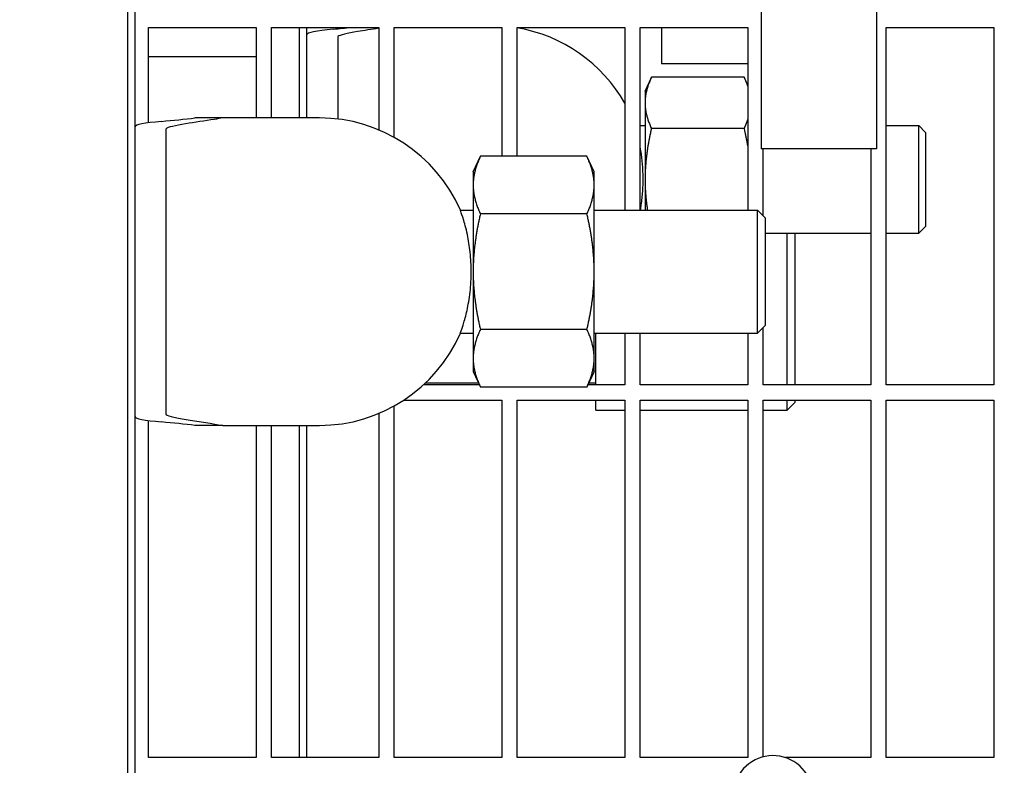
# Model space of a CAD drawing. Header units: inches. Extents: x 24 to 1128, y -94 to 748.
# Tile 520 of 546: x 704 to 712, y 571 to 577. Entities that reach past the tile are written whole.
import ezdxf

# ---------------------------------------------------------------- set-up
doc = ezdxf.new("R2010")
doc.units = ezdxf.units.IN
doc.header["$LTSCALE"] = 32
doc.header["$MEASUREMENT"] = 0
doc.layers.add('Dimension (ANSI)', color=7, linetype='Continuous', lineweight=25)
doc.layers.add('Visible (ANSI)', color=7, linetype='Continuous', lineweight=30)
doc.styles.add('Note Text (ANSI)', font='tahoma.ttf')
doc.dimstyles.new('Architectural (ANSI)', dxfattribs={"dimscale": 32, "dimtxt": 0.125, "dimasz": 0.098425, "dimexe": 0.125, "dimexo": 0.0625, "dimgap": 0.031496, "dimtad": 0, "dimtih": 1, "dimtoh": 1, "dimdec": 4, "dimrnd": 1e-08, "dimzin": 3, "dimdsep": 46, "dimlunit": 4, "dimtxsty": 'Note Text (ANSI)', "dimcen": 0.09, "dimdle": 0.393701, "dimclrd": 256, "dimclre": 256, "dimclrt": 256, "dimadec": 0, "dimazin": 3, "dimtfac": 0.96, "dimtofl": 0, "dimtmove": 0, "dimatfit": 3, "dimfxl": 1, "dimfrac": 2, "dimtolj": 1, "dimtzin": 12, "dimlwd": -1, "dimlwe": -1, "dimarcsym": 0})

# ---------------------------------------------------------------- blocks, each defined once
blk = doc.blocks.new('*D17')
at = {"layer": 'Defpoints', "color": 0, "transparency": 16777216}
for p in [(692.9153, 606.0589), (692.9153, 480.0589), (781.1171, 480.0589)]:
    blk.add_point(p, dxfattribs=at)
at = {"layer": 'Dimension (ANSI)', "transparency": 16777216}
for p, q in [((694.9153, 606.0589), (785.1171, 606.0589)), ((781.1171, 602.9093), (781.1171, 543.1487)), ((781.1171, 483.2085), (781.1171, 536.9691)), ((694.9153, 480.0589), (785.1171, 480.0589))]:
    blk.add_line(p, q, dxfattribs=at)
for points in [[(780.5922, 602.9093), (781.6421, 602.9093), (781.1171, 606.0589)], [(780.5922, 483.2085), (781.6421, 483.2085), (781.1171, 480.0589)]]:
    blk.add_solid(points, dxfattribs=at)
at = {"layer": 'Dimension (ANSI)', "transparency": 16777216, "insert": (774.3851, 542.1408), "char_height": 4, "attachment_point": 1, "style": 'Note Text (ANSI)'}
blk.add_mtext('\\A1;10\'-6"', dxfattribs=at)

msp = doc.modelspace()

# ---------------------------------------------------------------- linework, layer by layer
at = {"layer": 'Visible (ANSI)'}
for p, q in [((704.88664, 589.87132), (704.88664, 569.87141)), ((704.94914, 569.93391), (704.94914, 589.80882)), ((710.04029, 583.62141), (710.04029, 576.12141)), ((710.98029, 583.62141), (710.98029, 576.12141)), ((705.05779, 576.33131), (705.05779, 577.10766)), ((705.05779, 577.10766), (705.93279, 577.10766)), ((705.93279, 577.10766), (705.93279, 576.37141)), ((706.05779, 576.37141), (706.05779, 577.10766)), ((706.05779, 577.10766), (706.93279, 577.10766)), ((706.28456, 577.10766), (706.28456, 576.37143)), ((706.34706, 576.52939), (706.34706, 577.10766)), ((706.93279, 577.10766), (706.93279, 576.27405)), ((707.05779, 576.21322), (707.05779, 577.10766)), ((707.05779, 577.10766), (707.93279, 577.10766)), ((707.93279, 577.10766), (707.93279, 576.0596)), ((708.05779, 576.0596), (708.05779, 577.10766)), ((708.05779, 577.10766), (708.93279, 577.10766)), ((708.93279, 577.10766), (708.93279, 575.62141)), ((709.05779, 575.62141), (709.05779, 577.10766)), ((709.05779, 577.10766), (709.93279, 577.10766)), ((709.23029, 577.10766), (709.23029, 576.81141)), ((709.93279, 577.10766), (709.93279, 575.62141)), ((711.05779, 574.20141), (711.05779, 577.10766)), ((711.05779, 577.10766), (711.93279, 577.10766)), ((711.93279, 577.10766), (711.93279, 574.20141)), ((706.59706, 577.02436), (706.59706, 576.6844)), ((705.05779, 576.87141), (705.93279, 576.87141)), ((709.93279, 576.81141), (709.23029, 576.81141)), ((709.09706, 576.59041), (709.14879, 576.70134)), ((709.9042, 576.70164), (709.14893, 576.70164)), ((709.93279, 576.64032), (709.90434, 576.70134)), ((706.59706, 576.6844), (706.59706, 576.36263)), ((709.09706, 576.59041), (709.09706, 576.49385)), ((706.34706, 576.37141), (706.34706, 576.52938)), ((709.09706, 576.49385), (709.09706, 575.87095)), ((705.6622, 576.37141), (705.43588, 576.37141)), ((706.19914, 576.37141), (705.6622, 576.37141)), ((706.44914, 576.37141), (706.19914, 576.37141)), ((709.05779, 576.30891), (709.09706, 576.30891)), ((711.05779, 576.30891), (711.32276, 576.30891)), ((711.32276, 575.43391), (711.32276, 576.30891)), ((711.37831, 576.25335), (711.32276, 576.30891)), ((705.19914, 576.27436), (705.19914, 575.9344)), ((709.9042, 576.28607), (709.14893, 576.28607)), ((711.37831, 576.25335), (711.37831, 575.48947)), ((707.69914, 575.93391), (707.75775, 576.0596)), ((708.62453, 576.0596), (707.75775, 576.0596)), ((708.68314, 575.93391), (708.62453, 576.0596)), ((710.98029, 576.12141), (710.04029, 576.12141)), ((710.05779, 575.57526), (710.05779, 576.12141)), ((710.93279, 576.12141), (710.93279, 574.20141)), ((705.19914, 575.9344), (705.19914, 574.30842)), ((707.69914, 575.93391), (707.69914, 575.82506)), ((708.68314, 575.82506), (708.68314, 575.93391)), ((707.69914, 575.82506), (707.69914, 575.12141)), ((708.68314, 575.12141), (708.68314, 575.82506)), ((709.09706, 575.87095), (709.09706, 575.62141)), ((707.59478, 575.62141), (707.69914, 575.62141)), ((708.62453, 575.59051), (707.75775, 575.59051)), ((708.68314, 575.62141), (710.01164, 575.62141)), ((710.01164, 574.62141), (710.01164, 575.62141)), ((710.07414, 575.55891), (710.01164, 575.62141)), ((710.07414, 575.55891), (710.07414, 574.68391)), ((710.07414, 575.43391), (710.93279, 575.43391)), ((710.25402, 574.20141), (710.25402, 575.43391)), ((710.31652, 575.43391), (710.31652, 574.20141)), ((711.05779, 575.43391), (711.32276, 575.43391)), ((711.37831, 575.48947), (711.32276, 575.43391)), ((707.69914, 575.12141), (707.69914, 574.41776)), ((708.68314, 574.41776), (708.68314, 575.12141)), ((707.59478, 574.62141), (707.69914, 574.62141)), ((708.62453, 574.65231), (707.75775, 574.65231)), ((708.68314, 574.62141), (710.01164, 574.62141)), ((708.69652, 574.20141), (708.69652, 574.62141)), ((708.93279, 574.62141), (708.93279, 574.20141)), ((709.05779, 574.20141), (709.05779, 574.62141)), ((709.93279, 574.62141), (709.93279, 574.20141)), ((710.07414, 574.68391), (710.01164, 574.62141)), ((710.05779, 574.20141), (710.05779, 574.66756)), ((707.69914, 574.41776), (707.69914, 574.30891)), ((708.68314, 574.30891), (708.68314, 574.41776)), ((705.19914, 574.30842), (705.19914, 573.96846)), ((707.69914, 574.30891), (707.75775, 574.18322)), ((708.68314, 574.30891), (708.62453, 574.18322)), ((707.74344, 574.21391), (707.30876, 574.21391)), ((708.69652, 574.21555), (708.6389, 574.21404)), ((707.74927, 574.20141), (707.29537, 574.20141)), ((708.62453, 574.18322), (707.75775, 574.18322)), ((708.93279, 574.20141), (708.63301, 574.20141)), ((709.93279, 574.20141), (709.05779, 574.20141)), ((710.93279, 574.20141), (710.05779, 574.20141)), ((711.93279, 574.20141), (711.05779, 574.20141)), ((707.13505, 574.07641), (707.93279, 574.07641)), ((707.93279, 574.07641), (707.93279, 571.17016)), ((708.05779, 571.17016), (708.05779, 574.07641)), ((708.05779, 574.07641), (708.93279, 574.07641)), ((708.69652, 573.99641), (708.69652, 574.07641)), ((708.93279, 574.07641), (708.93279, 571.17016)), ((709.05779, 571.17016), (709.05779, 574.07641)), ((709.05779, 574.07641), (709.93279, 574.07641)), ((709.93279, 574.07641), (709.93279, 571.17016)), ((710.05779, 571.17612), (710.05779, 574.07641)), ((710.05779, 574.07641), (710.93279, 574.07641)), ((710.25402, 573.99641), (710.25402, 574.07641)), ((710.31652, 574.05891), (710.25402, 573.99641)), ((710.31652, 574.07641), (710.31652, 574.05891)), ((710.93279, 574.07641), (710.93279, 571.17016)), ((711.05779, 571.17016), (711.05779, 574.07641)), ((711.05779, 574.07641), (711.93279, 574.07641)), ((711.93279, 574.07641), (711.93279, 571.17016)), ((707.05779, 571.17016), (707.05779, 574.0296)), ((708.69652, 573.99641), (708.93279, 573.99641)), ((709.05779, 573.99641), (709.93279, 573.99641)), ((710.05779, 573.99641), (710.25402, 573.99641)), ((705.05779, 571.17016), (705.05779, 573.91151)), ((706.93279, 573.96877), (706.93279, 571.17016)), ((705.6622, 573.87141), (705.43588, 573.87141)), ((705.6622, 573.87141), (706.19914, 573.87141)), ((705.93279, 573.87141), (705.93279, 571.17016)), ((706.05779, 571.17016), (706.05779, 573.87141)), ((706.19914, 573.87141), (706.44914, 573.87141)), ((706.28456, 573.87142), (706.28456, 571.17016)), ((706.34706, 571.17019), (706.34706, 573.87143)), ((705.93279, 571.17016), (705.05779, 571.17016)), ((706.93279, 571.17016), (706.05779, 571.17016)), ((707.93279, 571.17016), (707.05779, 571.17016)), ((708.93279, 571.17016), (708.05779, 571.17016)), ((709.93279, 571.17016), (709.05779, 571.17016)), ((710.93279, 571.17016), (710.23897, 571.17016)), ((711.93279, 571.17016), (711.05779, 571.17016))]:
    msp.add_line(p, q, dxfattribs=at)
for centre, radius, start, end in [((707.84706, 575.87141), 1.25, 29.705632, 80.294569), ((706.44914, 575.12141), 1.25, 23.578178, 90), ((706.44914, 575.12141), 1.25, 270, 336.421822), ((710.13812, 570.86121), 0.325, 350.661127, 158.822474)]:
    msp.add_arc(centre, radius, start, end, dxfattribs=at)
for centre, major_axis, start_param, end_param in [((697.94706, 577.30131), (9.65, 0), 5.8156989, 5.8502082), ((708.34706, 577.05021), (2, 0), 2.6741063, 3.1415927), ((706.94914, 576.30021), (2, 0), 2.6741063, 3.1415927), ((696.54914, 576.55131), (-9.65, 0), 2.6741063, 2.7411956), ((706.94914, 573.94261), (-2, 0), 0, 0.4674864), ((696.54914, 573.69151), (9.65, 0), 0.400397, 0.4674864)]:
    msp.add_ellipse(centre, major_axis=major_axis, ratio=0.0478289, start_param=start_param, end_param=end_param, dxfattribs=at)
for points, knots in [([(706.93279, 577.10055), (706.87278, 577.09126), (706.81177, 577.08221), (706.67648, 577.05969), (706.61064, 577.04615), (706.59892, 577.03287)], [18.3452028, 18.3452028, 18.3452028, 18.3452028, 19.8303619, 19.8303619, 22.1107774, 22.1107774, 22.1107774, 22.1107774]), ([(705.6622, 576.37141), (705.64055, 576.36753), (705.61753, 576.36367), (705.51601, 576.34727), (705.4315, 576.33514), (705.27857, 576.3097), (705.21272, 576.29615), (705.201, 576.28287)], [17.2488301, 17.2488301, 17.2488301, 17.2488301, 17.8549099, 17.8549099, 19.8305901, 19.8305901, 22.111289, 22.111289, 22.111289, 22.111289]), ([(709.05983, 575.62141), (709.06227, 575.63551), (709.06456, 575.65002), (709.0716, 575.69981), (709.07548, 575.7365), (709.07943, 575.79662), (709.0804, 575.81921), (709.08124, 575.86129), (709.08125, 575.88069), (709.08043, 575.92268), (709.07948, 575.94516), (709.07561, 576.00481), (709.0718, 576.04116), (709.0642, 576.09554), (709.0611, 576.11464), (709.05778, 576.13298)], [-2.6853638, -2.6853638, -2.6853638, -2.6853638, -2.5596851, -2.5596851, -2.2651963, -2.2651963, -2.0915924, -2.0915924, -1.9437901, -1.9437901, -1.7709738, -1.7709738, -1.4795789, -1.4795789, -1.313069, -1.313069, -1.313069, -1.313069]), ([(707.59478, 574.62141), (707.59478, 574.62141), (707.59737, 574.62821), (707.60725, 574.65613), (707.61489, 574.67838), (707.63286, 574.73866), (707.64325, 574.77761), (707.66222, 574.86867), (707.6706, 574.9206), (707.67876, 575.00329), (707.68074, 575.03106), (707.68276, 575.07933), (707.6832, 575.09955), (707.68324, 575.13964), (707.68287, 575.15946), (707.68104, 575.20643), (707.67923, 575.23333), (707.67189, 575.31154), (707.66448, 575.36041), (707.64535, 575.45767), (707.63322, 575.50324), (707.61189, 575.57418), (707.60292, 575.59913), (707.59598, 575.61822), (707.59481, 575.62142), (707.59481, 575.62142)], [-8.0628588, -8.0628588, -8.0628588, -8.0628588, -7.6997036, -7.6997036, -7.3009728, -7.3009728, -6.8679199, -6.8679199, -6.4231307, -6.4231307, -6.2064676, -6.2064676, -6.0521412, -6.0521412, -5.9009195, -5.9009195, -5.6915643, -5.6915643, -5.2782885, -5.2782885, -4.7802616, -4.7802616, -4.2826204, -4.2826204, -4.0319916, -4.0319916, -4.0319916, -4.0319916]), ([(705.201, 573.95995), (705.20768, 573.95239), (705.23183, 573.94483), (705.35812, 573.91656), (705.533, 573.89455), (705.6622, 573.87141)], [0.2209506, 0.2209506, 0.2209506, 0.2209506, 1.4278888, 1.4278888, 4.8342922, 4.8342922, 4.8342922, 4.8342922])]:
    msp.add_open_spline(points, degree=3, knots=knots, dxfattribs=at)
for points in [[(706.59892, 577.03287), (706.59764, 577.03142), (706.59706, 577.02858), (706.59706, 577.02436)], [(705.201, 576.28287), (705.19972, 576.28142), (705.19914, 576.27858), (705.19914, 576.27436)], [(705.19914, 573.96846), (705.19914, 573.96424), (705.19972, 573.96141), (705.201, 573.95995)]]:
    msp.add_open_spline(points, degree=3, dxfattribs=at)
for points, weights in [([(709.14893, 576.70164), (709.09706, 576.59029), (709.09706, 576.49385)], [1, 1.0379548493, 1]), ([(709.14879, 576.70134), (709.14886, 576.70149), (709.14893, 576.70164)], [1.00009950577, 1.00004981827, 1]), ([(709.93279, 576.63025), (709.92146, 576.66458), (709.9042, 576.70164)], [1.0166425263, 1.0123208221, 1]), ([(709.9042, 576.70164), (709.90427, 576.70149), (709.90434, 576.70134)], [1, 1.00004981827, 1.00009950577]), ([(709.09706, 576.49385), (709.09706, 576.39742), (709.14893, 576.28607)], [1, 1.0379548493, 1]), ([(709.9042, 576.28607), (709.92146, 576.32313), (709.93279, 576.35746)], [1, 1.0123208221, 1.0166425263]), ([(709.14893, 576.28607), (709.09706, 576.06361), (709.09706, 575.87095)], [1, 1.0379548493, 1]), ([(709.93279, 576.14345), (709.92146, 576.21203), (709.9042, 576.28607)], [1.0166425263, 1.0123208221, 1]), ([(707.75775, 576.0596), (707.69914, 575.93391), (707.69914, 575.82506)], [1, 1.0379548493, 1]), ([(708.68314, 575.82506), (708.68314, 575.93391), (708.62453, 576.0596)], [1, 1.0379548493, 1]), ([(707.69914, 575.82506), (707.69914, 575.7162), (707.75775, 575.59051)], [1, 1.0379548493, 1]), ([(708.62453, 575.59051), (708.68314, 575.7162), (708.68314, 575.82506)], [1, 1.0379548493, 1]), ([(709.09706, 575.87095), (709.09706, 575.74973), (709.11668, 575.62141)], [1, 1.02355114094, 1.0178751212]), ([(707.75775, 575.59051), (707.69914, 575.33912), (707.69914, 575.12141)], [1, 1.0379548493, 1]), ([(708.68314, 575.12141), (708.68314, 575.33912), (708.62453, 575.59051)], [1, 1.0379548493, 1]), ([(707.69914, 575.12141), (707.69914, 574.9037), (707.75775, 574.65231)], [1, 1.0379548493, 1]), ([(708.62453, 574.65231), (708.68314, 574.9037), (708.68314, 575.12141)], [1, 1.0379548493, 1]), ([(707.75775, 574.65231), (707.69914, 574.52662), (707.69914, 574.41776)], [1, 1.0379548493, 1]), ([(708.68314, 574.41776), (708.68314, 574.52662), (708.62453, 574.65231)], [1, 1.0379548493, 1]), ([(707.69914, 574.41776), (707.69914, 574.30891), (707.75775, 574.18322)], [1, 1.0379548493, 1]), ([(708.62453, 574.18322), (708.68314, 574.30891), (708.68314, 574.41776)], [1, 1.0379548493, 1])]:
    msp.add_rational_spline(points, weights, degree=2, dxfattribs=at)

# ---------------------------------------------------------------- dimensions: what is measured, and where the dimension line sits
at = {"layer": 'Dimension (ANSI)'}
dim = msp.add_linear_dim(base=(781.11714, 480.05891), p1=(692.91529, 606.05891), p2=(692.91529, 480.05891), angle=90, dimstyle='Architectural (ANSI)', override={"dimgap": 0.031496, "dimdec": 4, "dimlfac": 1, "dimtol": 0, "dimlim": 0, "dimtp": 0, "dimtm": 0, "dimtdec": 2, "dimatfit": 1}, dxfattribs=at)
dim.commit()
dim.dimension.update_dxf_attribs({"geometry": '*D17', "text_midpoint": (781.11714, 540.05891), "dimtype": 160})

doc.saveas('drawing.dxf')
